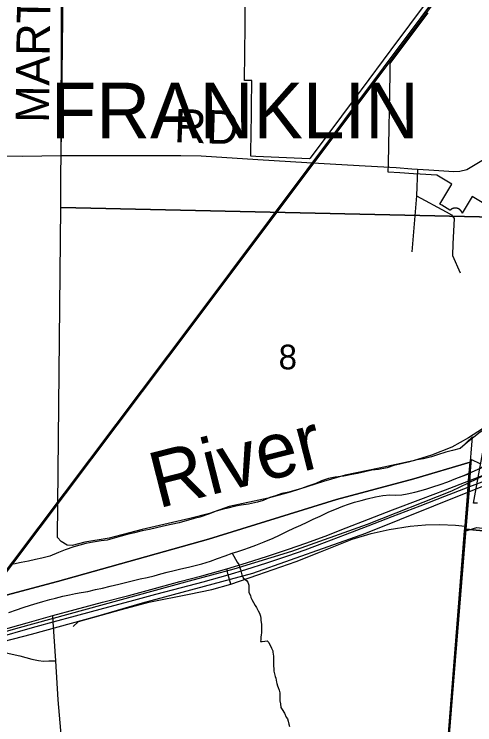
# Model space of a CAD drawing. Extents: x -7.3 to 34, y 0 to 22.
# Drawn here: x 3.68 to 4.464, y 16.795 to 18.004 of the extents above; entities that cross this region are included whole.
import ezdxf

# ---------------------------------------------------------------- set-up
doc = ezdxf.new("R2010")
doc.units = 0
for name, color, linetype in [('GM_X_City_Street', 7, 'Continuous'), ('GM_X_Corporation', 7, 'Continuous'), ('GM_X_Corporation_Text', 7, 'Continuous'), ('GM_X_County_Road', 7, 'Continuous'), ('GM_X_Major_River', 7, 'Continuous'), ('GM_X_Major_River_Text', 7, 'Continuous'), ('GM_X_Minor_River', 7, 'Continuous'), ('GM_X_Rail_Line', 7, 'Continuous'), ('GM_X_Section_Text', 7, 'Continuous'), ('GM_X_State_Route', 7, 'Continuous'), ('GM_X_Township_Road', 7, 'Continuous'), ('GM_X_Township_Road_Text', 7, 'Continuous')]:
    doc.layers.add(name, color=color, linetype=linetype)

msp = doc.modelspace()

# ---------------------------------------------------------------- linework, layer by layer
at = {"layer": 'GM_X_City_Street'}
for points in [[(3.7809, 16.9626), (3.7898, 16.9711), (3.8627, 16.9913), (3.9095, 17.0039), (3.9783, 17.0178), (4.0169, 17.0252), (4.0491, 17.0345), (4.0952, 17.0502), (4.1605, 17.073), (4.2016, 17.0896), (4.2556, 17.111), (4.288, 17.121), (4.3185, 17.1278), (4.3543, 17.1334), (4.3806, 17.1353), (4.4047, 17.1359), (4.4315, 17.1351), (4.448, 17.1334)], [(4.0491, 17.0345), (4.0448, 17.0506), (4.0424, 17.0605)], [(3.3806, 16.7168), (3.3818, 16.7247), (3.3844, 16.7311), (3.3881, 16.7366), (3.4032, 16.75), (3.4602, 16.7972), (3.5101, 16.8371), (3.5518, 16.8703), (3.5837, 16.8955), (3.5961, 16.9039), (3.6068, 16.9095), (3.6197, 16.9146), (3.6318, 16.9174), (3.643, 16.9187), (3.6546, 16.9189), (3.6665, 16.9179), (3.69, 16.9124), (3.7103, 16.9072), (3.7215, 16.9044), (3.7303, 16.9036), (3.7395, 16.9039), (3.7514, 16.904)]]:
    msp.add_lwpolyline(points, dxfattribs=at)
at = {"layer": 'GM_X_Corporation'}
for points in [[(3.7636, 18.6887), (4.7747, 18.6827), (4.7683, 17.8564), (4.7527, 17.8336), (4.7133, 17.8325), (4.6796, 17.8298), (4.6564, 17.8265), (4.6115, 17.8156), (4.5897, 17.8074), (4.571, 17.7971), (4.5456, 17.7791), (4.5329, 17.7676), (4.5122, 17.7392), (4.5024, 17.7194), (4.4999, 17.7088), (4.5002, 17.6706), (4.4977, 17.6589), (3.7599, 17.6756)], [(5.4793, 17.0267), (5.3843, 16.0117), (4.3675, 16.1154), (4.4498, 17.1284)]]:
    msp.add_lwpolyline(points, close=True, dxfattribs=at)
for points in [[(4.3851, 18.0296), (4.3212, 17.9438), (4.2707, 17.8759), (4.2639, 17.8667), (4.1839, 17.7592), (4.183, 17.758), (4.0915, 17.7623), (4.0833, 17.7627), (4.0838, 17.8082), (4.084, 17.8272), (4.0842, 17.8461), (4.0847, 17.8917), (4.0725, 17.8917), (4.0735, 17.9847), (4.0736, 18.0024), (4.074, 18.0402)], [(4.5009, 17.6696), (4.4601, 17.6942), (4.4431, 17.666), (4.443, 17.666), (4.443, 17.6661), (4.443, 17.6662), (4.4429, 17.6663), (4.4429, 17.6664), (4.4429, 17.6665), (4.4428, 17.6666), (4.4428, 17.6667), (4.4428, 17.6668), (4.4427, 17.6668), (4.4427, 17.6669), (4.4427, 17.667), (4.4426, 17.6671), (4.4426, 17.6672), (4.4425, 17.6673), (4.4425, 17.6674), (4.4425, 17.6674), (4.4424, 17.6675), (4.4424, 17.6676), (4.4423, 17.6677), (4.4423, 17.6678), (4.4423, 17.6679), (4.4422, 17.668), (4.4422, 17.668), (4.4421, 17.6681), (4.4421, 17.6682), (4.442, 17.6683), (4.442, 17.6684), (4.4419, 17.6685), (4.4419, 17.6685), (4.4418, 17.6686), (4.4418, 17.6687), (4.4417, 17.6688), (4.4417, 17.6689), (4.4416, 17.6689), (4.4416, 17.669), (4.4415, 17.6691), (4.4415, 17.6692), (4.4414, 17.6692), (4.4414, 17.6693), (4.4413, 17.6694), (4.4413, 17.6695), (4.4412, 17.6696), (4.4411, 17.6696), (4.4411, 17.6697), (4.441, 17.6698), (4.441, 17.6699), (4.4409, 17.6699), (4.4408, 17.67), (4.4408, 17.6701), (4.4407, 17.6701), (4.4407, 17.6702), (4.4406, 17.6703), (4.4405, 17.6704), (4.4405, 17.6704), (4.4404, 17.6705), (4.4403, 17.6706), (4.4403, 17.6706), (4.4402, 17.6707), (4.4402, 17.6708), (4.4401, 17.6708), (4.44, 17.6709), (4.4399, 17.671), (4.4399, 17.671), (4.4398, 17.6711), (4.4397, 17.6712), (4.4397, 17.6712), (4.4396, 17.6713), (4.4395, 17.6714), (4.4395, 17.6714), (4.4394, 17.6715), (4.4393, 17.6715), (4.4392, 17.6716), (4.4392, 17.6717), (4.4391, 17.6717), (4.439, 17.6718), (4.439, 17.6718), (4.4389, 17.6719), (4.4388, 17.672), (4.4387, 17.672), (4.4387, 17.6721), (4.4386, 17.6721), (4.4385, 17.6722), (4.4384, 17.6722), (4.4383, 17.6723), (4.4383, 17.6724), (4.4382, 17.6724), (4.4381, 17.6725), (4.438, 17.6725), (4.4379, 17.6726), (4.4379, 17.6726), (4.4378, 17.6727), (4.4377, 17.6727), (4.4376, 17.6728), (4.4375, 17.6728), (4.4375, 17.6729), (4.4374, 17.6729), (4.4373, 17.6729), (4.4372, 17.673), (4.4371, 17.673), (4.437, 17.6731), (4.437, 17.6731), (4.4369, 17.6732), (4.4368, 17.6732), (4.4367, 17.6733), (4.4366, 17.6733), (4.4365, 17.6733), (4.4365, 17.6734), (4.4364, 17.6734), (4.4363, 17.6734), (4.4362, 17.6735), (4.4361, 17.6735), (4.436, 17.6736), (4.4359, 17.6736), (4.4358, 17.6736), (4.4358, 17.6737), (4.4357, 17.6737), (4.4356, 17.6737), (4.4355, 17.6738), (4.4354, 17.6738), (4.4353, 17.6738), (4.4352, 17.6739), (4.4351, 17.6739), (4.435, 17.6739), (4.4349, 17.6739), (4.4349, 17.674), (4.4348, 17.674), (4.4347, 17.674), (4.4346, 17.674), (4.4345, 17.6741), (4.4344, 17.6741), (4.4343, 17.6741), (4.4342, 17.6741), (4.4341, 17.6742), (4.434, 17.6742), (4.4339, 17.6742), (4.4338, 17.6742), (4.4338, 17.6742), (4.4337, 17.6743), (4.4336, 17.6743), (4.4335, 17.6743), (4.4334, 17.6743), (4.4333, 17.6743), (4.4332, 17.6743), (4.4331, 17.6744), (4.433, 17.6744), (4.4329, 17.6744), (4.4328, 17.6744), (4.4327, 17.6744), (4.4326, 17.6744), (4.4325, 17.6744), (4.4324, 17.6744), (4.4323, 17.6744), (4.4323, 17.6744), (4.4322, 17.6745), (4.4321, 17.6745), (4.432, 17.6745), (4.4319, 17.6745), (4.4318, 17.6745), (4.4317, 17.6745), (4.4316, 17.6745), (4.4315, 17.6745), (4.4314, 17.6745), (4.4313, 17.6745), (4.4312, 17.6745), (4.4311, 17.6745), (4.431, 17.6745), (4.4309, 17.6745), (4.4308, 17.6745), (4.4307, 17.6745), (4.4306, 17.6745), (4.4306, 17.6745), (4.4305, 17.6744), (4.4304, 17.6744), (4.4303, 17.6744), (4.4302, 17.6744), (4.4301, 17.6744), (4.43, 17.6744), (4.4299, 17.6744), (4.4298, 17.6744), (4.4297, 17.6744), (4.4296, 17.6744), (4.4295, 17.6743), (4.4294, 17.6743), (4.4293, 17.6743), (4.4292, 17.6743), (4.4291, 17.6743), (4.4291, 17.6743), (4.429, 17.6742), (4.4289, 17.6742), (4.4288, 17.6742), (4.4287, 17.6742), (4.4286, 17.6742), (4.4285, 17.6741), (4.4284, 17.6741), (4.4283, 17.6741), (4.4282, 17.6741), (4.4281, 17.6741), (4.428, 17.674), (4.4279, 17.674), (4.4279, 17.674), (4.4278, 17.6739), (4.4277, 17.6739), (4.4276, 17.6739), (4.4275, 17.6739), (4.4274, 17.6738), (4.4273, 17.6738), (4.4272, 17.6738), (4.4271, 17.6737), (4.427, 17.6737), (4.427, 17.6737), (4.4269, 17.6736), (4.4268, 17.6736), (4.4267, 17.6736), (4.4266, 17.6735), (4.4265, 17.6735), (4.4264, 17.6735), (4.4263, 17.6734), (4.4263, 17.6734), (4.4262, 17.6733), (4.4261, 17.6733), (4.426, 17.6733), (4.4259, 17.6732), (4.4258, 17.6732), (4.4257, 17.6731), (4.4257, 17.6731), (4.4256, 17.673), (4.4255, 17.673), (4.4254, 17.673), (4.4253, 17.6729), (4.4252, 17.6729), (4.4252, 17.6728), (4.4251, 17.6728), (4.425, 17.6727), (4.4249, 17.6727), (4.4248, 17.6726), (4.4248, 17.6726), (4.4247, 17.6725), (4.4246, 17.6725), (4.4245, 17.6724), (4.4244, 17.6724), (4.4244, 17.6723), (4.4243, 17.6723), (4.4242, 17.6722), (4.4241, 17.6721), (4.4241, 17.6721), (4.424, 17.672), (4.4239, 17.672), (4.4238, 17.6719), (4.4238, 17.6719), (4.4237, 17.6718), (4.4236, 17.6717), (4.4235, 17.6717), (4.4235, 17.6716), (4.4234, 17.6716), (4.4233, 17.6715), (4.4232, 17.6714), (4.4232, 17.6714), (4.4231, 17.6713), (4.423, 17.6712), (4.423, 17.6712), (4.4229, 17.6711), (4.4228, 17.6711), (4.4228, 17.671), (4.4227, 17.6709), (4.4226, 17.6709), (4.4225, 17.6708), (4.4219, 17.6711), (4.4081, 17.6794), (4.4049, 17.6814), (4.4252, 17.7152), (4.3998, 17.7304), (4.3715, 17.7321), (4.3601, 17.7328), (4.3365, 17.7342), (4.3167, 17.7354), (4.3169, 17.7392), (4.3169, 17.7401), (4.3172, 17.7448), (4.3173, 17.7496), (4.3173, 17.7505), (4.3203, 17.9022), (4.3205, 17.9088), (4.3205, 17.9202), (4.385, 18.0067)], [(4.4776, 17.2987), (4.4538, 17.2833), (4.4251, 17.2679), (4.3908, 17.2539), (4.3595, 17.2446), (4.3017, 17.2322), (4.2435, 17.2201), (4.2069, 17.2094), (4.1501, 17.1909), (4.1124, 17.1807), (4.0462, 17.1665), (4.0127, 17.1546), (3.9792, 17.1462), (3.8981, 17.1278), (3.8421, 17.1126), (3.8007, 17.1059), (3.779, 17.1002), (3.7703, 17.1008), (3.7602, 17.1071), (3.7539, 17.114), (3.7599, 17.6756), (4.4977, 17.6589)], [(4.4691, 17.1722), (4.4624, 17.1722), (4.4856, 17.3002)], [(4.2701, 15.1232), (4.3152, 15.5847), (4.3609, 16.0535), (4.3664, 16.1106), (4.407, 16.6214), (4.447, 17.1255), (4.4477, 17.1339), (4.4511, 17.177), (4.4529, 17.1999), (4.4538, 17.2111), (4.4563, 17.2424), (4.3607, 17.2139), (4.2287, 17.1787), (4.0109, 17.1109), (3.7543, 17.039), (3.5614, 16.9883)], [(3.5614, 16.9883), (3.7543, 17.039), (4.0109, 17.1109), (4.2287, 17.1787), (4.3607, 17.2139), (4.4563, 17.2424), (4.4538, 17.2111), (4.4529, 17.1999), (4.4511, 17.177), (4.4477, 17.1339), (4.447, 17.1255), (4.407, 16.6214), (4.3664, 16.1106), (4.3609, 16.0535), (4.3152, 15.5847), (4.2701, 15.1232)], [(4.407, 16.6214), (4.4511, 17.177), (4.4529, 17.1999), (4.4538, 17.2111), (4.4563, 17.2424), (4.3607, 17.2139), (4.2287, 17.1787), (4.0109, 17.1109), (3.7543, 17.039), (3.5614, 16.9883)], [(4.2701, 15.1232), (4.3152, 15.5847), (4.3609, 16.0535), (4.3664, 16.1106), (4.407, 16.6214), (4.447, 17.1255), (4.4477, 17.1339), (4.4511, 17.177), (4.4529, 17.1999), (4.4538, 17.2111), (4.4563, 17.2424), (4.3607, 17.2139), (4.2287, 17.1787), (4.0109, 17.1109), (3.7543, 17.039), (3.5614, 16.9883)], [(3.5614, 16.9883), (3.7543, 17.039), (4.0109, 17.1109), (4.2287, 17.1787), (4.3607, 17.2139), (4.4563, 17.2424), (4.4538, 17.2111), (4.4529, 17.1999), (4.4511, 17.177), (4.4477, 17.1339), (4.447, 17.1255), (4.407, 16.6214), (4.3664, 16.1106), (4.3609, 16.0535), (4.3152, 15.5847), (4.2701, 15.1232)], [(5.4793, 17.0267), (4.4498, 17.1284), (4.4546, 17.1886), (4.4562, 17.2135), (4.4573, 17.2275), (4.4587, 17.2469), (4.473, 17.2397)]]:
    msp.add_lwpolyline(points, dxfattribs=at)
at = {"layer": 'GM_X_County_Road'}
for points in [[(4.4473, 17.125), (4.4679, 17.1307), (4.5038, 17.1266), (4.6042, 17.1168), (4.6327, 17.1141), (4.6814, 17.1094), (4.6984, 17.1074), (4.7151, 17.1041), (4.7256, 17.1011), (4.7379, 17.0972), (4.7492, 17.0925), (4.7931, 17.0724), (4.8101, 17.0642), (4.8387, 17.0512), (4.8914, 17.0263), (4.9186, 17.0144), (4.9374, 17.0077), (4.9702, 17.0007), (5.0847, 16.9897), (5.1457, 16.9833), (5.2062, 16.9774), (5.2605, 16.972), (5.3226, 16.9659), (5.3477, 16.965)], [(3.7653, 16.7206), (3.7554, 16.8379), (3.7514, 16.904), (3.7468, 16.9704), (3.746, 16.981)]]:
    msp.add_lwpolyline(points, dxfattribs=at)
at = {"layer": 'GM_X_Major_River'}
msp.add_line((4.4556, 17.2227), (4.4605, 17.2854), dxfattribs=at)
for points in [[(4.5105, 17.3373), (4.5056, 17.3237), (4.4961, 17.3103), (4.4845, 17.2999), (4.4733, 17.2934), (4.4625, 17.2845), (4.4517, 17.276)], [(4.4605, 17.2854), (4.4396, 17.2653), (4.4266, 17.2621), (4.4152, 17.2589), (4.4006, 17.2546), (4.3907, 17.2511), (4.3773, 17.2479), (4.3655, 17.2459), (4.351, 17.242), (4.3392, 17.2392), (4.3266, 17.2364), (4.3152, 17.2325), (4.3003, 17.2297), (4.2893, 17.2284), (4.2748, 17.2249), (4.2645, 17.2229), (4.255, 17.2212), (4.2412, 17.2184), (4.2264, 17.2164), (4.2153, 17.2144), (4.2035, 17.2104), (4.1939, 17.2057), (4.182, 17.2018), (4.1679, 17.1967), (4.1576, 17.1939), (4.1477, 17.1911), (4.1359, 17.189), (4.1251, 17.1851), (4.1156, 17.1822), (4.1041, 17.1771), (4.0942, 17.1743), (4.0789, 17.1708), (4.0667, 17.1688), (4.0568, 17.1675), (4.0439, 17.1639), (4.0343, 17.1615), (4.024, 17.1586), (4.0125, 17.1543), (3.9965, 17.1486), (3.9869, 17.1461), (3.961, 17.139), (3.9476, 17.1363), (3.9347, 17.1335), (3.9228, 17.1303), (3.9106, 17.1275), (3.8984, 17.1251), (3.8851, 17.122), (3.8725, 17.1188), (3.8626, 17.116), (3.8385, 17.1096), (3.8286, 17.1083), (3.8145, 17.106), (3.802, 17.1039), (3.792, 17.1011), (3.7817, 17.0979), (3.7672, 17.0929), (3.7557, 17.0882), (3.7408, 17.082), (3.7274, 17.0789), (3.7164, 17.0768), (3.7049, 17.0736), (3.6924, 17.0716), (3.679, 17.0685)], [(4.4458, 17.2192), (4.474, 17.2322), (4.4856, 17.2406), (4.4998, 17.2479), (4.511, 17.2533), (4.5206, 17.2584), (4.5314, 17.2653), (4.5438, 17.2764), (4.5463, 17.2778)], [(4.4517, 17.276), (4.4396, 17.2653), (4.4266, 17.2621), (4.4152, 17.2589), (4.4006, 17.2546), (4.3907, 17.2511), (4.3773, 17.2479), (4.3655, 17.2459), (4.351, 17.242), (4.3392, 17.2392), (4.3266, 17.2364), (4.3152, 17.2325), (4.3003, 17.2297), (4.2893, 17.2284), (4.2748, 17.2249), (4.2645, 17.2229), (4.255, 17.2212), (4.2412, 17.2184), (4.2264, 17.2164), (4.2153, 17.2144), (4.2035, 17.2104), (4.1939, 17.2057), (4.182, 17.2018), (4.1679, 17.1967), (4.1576, 17.1939), (4.1477, 17.1911), (4.1359, 17.189), (4.1251, 17.1851), (4.1156, 17.1822), (4.1041, 17.1771), (4.0942, 17.1743), (4.0789, 17.1708), (4.0667, 17.1688), (4.0568, 17.1675), (4.0439, 17.1639), (4.0343, 17.1615), (4.024, 17.1586), (4.0125, 17.1543), (3.9965, 17.1486), (3.9869, 17.1461), (3.961, 17.139), (3.9476, 17.1363), (3.9347, 17.1335), (3.9228, 17.1303), (3.9106, 17.1275), (3.8984, 17.1251), (3.8851, 17.122), (3.8725, 17.1188), (3.8626, 17.116), (3.8385, 17.1096), (3.8286, 17.1083), (3.8145, 17.106), (3.802, 17.1039), (3.792, 17.1011), (3.7817, 17.0979), (3.7672, 17.0929), (3.7557, 17.0882), (3.7408, 17.082), (3.7274, 17.0789), (3.7164, 17.0768), (3.7049, 17.0736), (3.6924, 17.0716), (3.679, 17.0685)], [(4, 17.0691), (4.0142, 17.0738), (4.0264, 17.0781), (4.0394, 17.0827), (4.0513, 17.0871), (4.0612, 17.0899), (4.0712, 17.0935), (4.0811, 17.0967), (4.0914, 17.1011), (4.1056, 17.1068), (4.1209, 17.113), (4.132, 17.1181), (4.1458, 17.1246), (4.1566, 17.1301), (4.1681, 17.1352), (4.1788, 17.1399), (4.1895, 17.145), (4.201, 17.1501), (4.216, 17.1578), (4.2259, 17.1617), (4.2397, 17.1672), (4.2493, 17.1704), (4.2596, 17.1743), (4.2707, 17.1768), (4.2814, 17.1796), (4.2951, 17.1831), (4.3081, 17.1855), (4.3195, 17.1864), (4.3297, 17.1862), (4.34, 17.1868), (4.3495, 17.1881), (4.3624, 17.1909), (4.3731, 17.1937), (4.3827, 17.1965), (4.393, 17.2001), (4.4056, 17.204), (4.4186, 17.2087), (4.432, 17.2141), (4.4556, 17.2227)], [(4, 17.0691), (4.0142, 17.0738), (4.0264, 17.0781), (4.0394, 17.0827), (4.0513, 17.0871), (4.0612, 17.0899), (4.0712, 17.0935), (4.0811, 17.0967), (4.0914, 17.1011), (4.1056, 17.1068), (4.1209, 17.113), (4.132, 17.1181), (4.1458, 17.1246), (4.1566, 17.1301), (4.1681, 17.1352), (4.1788, 17.1399), (4.1895, 17.145), (4.201, 17.1501), (4.216, 17.1578), (4.2259, 17.1617), (4.2397, 17.1672), (4.2493, 17.1704), (4.2596, 17.1743), (4.2707, 17.1768), (4.2814, 17.1796), (4.2951, 17.1831), (4.3081, 17.1855), (4.3195, 17.1864), (4.3297, 17.1862), (4.34, 17.1868), (4.3495, 17.1881), (4.3624, 17.1909), (4.3731, 17.1937), (4.3827, 17.1965), (4.393, 17.2001), (4.4056, 17.204), (4.4186, 17.2087), (4.432, 17.2141), (4.4458, 17.2192)], [(3.6711, 16.9862), (3.6841, 16.9909), (3.6956, 16.9948), (3.7078, 16.9987), (3.7193, 17.0023), (3.7288, 17.0048), (3.7411, 17.0083), (3.7506, 17.0108), (3.7632, 17.0139), (3.7742, 17.0164), (3.7845, 17.0188), (3.7944, 17.0205), (3.8055, 17.0222), (3.8188, 17.0253), (3.8307, 17.0278), (3.8436, 17.0309), (3.8585, 17.0348), (3.8696, 17.0372), (3.8814, 17.04), (3.8947, 17.0435), (3.9066, 17.046), (3.9184, 17.0488), (3.9302, 17.0523), (3.9405, 17.0548), (3.9524, 17.0579), (3.9642, 17.0604), (3.9768, 17.0635), (3.9905, 17.0667), (4, 17.0691)]]:
    msp.add_lwpolyline(points, dxfattribs=at)
at = {"layer": 'GM_X_Minor_River'}
msp.add_lwpolyline([(4.0513, 17.0871), (4.0599, 17.072), (4.0625, 17.0682), (4.0643, 17.0625), (4.0655, 17.0594), (4.0677, 17.0507), (4.0699, 17.0454), (4.0733, 17.0427), (4.0759, 17.0407), (4.0782, 17.0381), (4.0796, 17.0327), (4.08, 17.0293), (4.0799, 17.0206), (4.0825, 17.0153), (4.0829, 17.0119), (4.0851, 17.0084), (4.0874, 17.0035), (4.0903, 16.9981), (4.0926, 16.9951), (4.0956, 16.989), (4.0978, 16.9852), (4.0993, 16.9802), (4.1004, 16.976), (4.1004, 16.9734), (4.1011, 16.9662), (4.1014, 16.9631), (4.1014, 16.9548), (4.101, 16.9514), (4.1006, 16.9487), (4.1002, 16.9438), (4.1001, 16.9404), (4.0997, 16.937), (4.1024, 16.9369), (4.1069, 16.9377), (4.1111, 16.9384), (4.1137, 16.9353), (4.1182, 16.9258), (4.1204, 16.9212), (4.1208, 16.9186), (4.1215, 16.9121), (4.1218, 16.9091), (4.1218, 16.9), (4.1217, 16.8965), (4.1221, 16.8893), (4.1224, 16.8863), (4.1243, 16.8776), (4.1254, 16.8745), (4.1268, 16.868), (4.1276, 16.8654), (4.1283, 16.8616), (4.1294, 16.8589), (4.1313, 16.854), (4.1324, 16.8494), (4.1327, 16.8395), (4.1326, 16.8358), (4.1334, 16.8312), (4.1341, 16.8247), (4.1363, 16.8213), (4.1404, 16.8148), (4.1434, 16.808), (4.1453, 16.8053), (4.1464, 16.8015), (4.1479, 16.7962), (4.149, 16.7924)], dxfattribs=at)
at = {"layer": 'GM_X_Rail_Line'}
for points in [[(3.6345, 17.0151), (3.985, 17.4802), (4.3732, 17.9988), (4.5251, 18.2021), (4.7981, 18.5667), (5.0774, 18.9371), (5.1565, 19.0428), (5.1846, 19.0805), (5.2002, 19.101), (5.5499, 19.5711), (5.7863, 19.8846), (5.8776, 20.0139)], [(3.636, 17.0139), (3.9865, 17.479), (4.3757, 17.998), (4.5264, 18.1998), (4.796, 18.5597), (5.0789, 18.9359), (5.158, 19.0417), (5.1862, 19.0793), (5.2017, 19.0998), (5.5529, 19.5699), (5.7879, 19.8835), (5.8792, 20.0128)], [(4.4536, 17.2072), (4.5488, 17.2531), (4.6554, 17.3139), (4.7069, 17.3429), (4.8162, 17.3771), (4.9282, 17.3881), (5.0389, 17.3758), (5.2083, 17.3512), (5.2766, 17.3512), (5.3527, 17.3687), (5.4423, 17.4086), (5.5801, 17.4994), (5.8268, 17.7546), (5.868, 17.8207)], [(4.4523, 17.1912), (4.4854, 17.2043), (4.6055, 17.2573), (4.6767, 17.2837), (4.7372, 17.3052), (4.7863, 17.3127), (4.8241, 17.3164), (4.8532, 17.3134), (4.8961, 17.2953), (4.9578, 17.2652), (5.0316, 17.2283), (5.1323, 17.1741), (5.2036, 17.1381), (5.2562, 17.1257), (5.3054, 17.1203), (5.3586, 17.1306), (5.4005, 17.1508), (5.4534, 17.1828), (5.4769, 17.203), (5.5142, 17.2426), (5.563, 17.3027), (5.7128, 17.4728), (5.9147, 17.7043), (5.9568, 17.7678)], [(3.5684, 16.9242), (3.6203, 16.9407), (3.683, 16.9592), (3.9788, 17.0405), (4.0548, 17.0607), (4.1528, 17.0906), (4.2816, 17.1367), (4.4251, 17.1935), (4.4536, 17.2072)], [(3.415, 16.7747), (3.5714, 16.898), (3.6117, 16.9195), (3.6457, 16.9333), (3.7099, 16.9497), (3.823, 16.9805), (3.8987, 17.0026), (4.0866, 17.0531), (4.2789, 17.1213), (4.4523, 17.1912)]]:
    msp.add_lwpolyline(points, dxfattribs=at)
at = {"layer": 'GM_X_State_Route'}
msp.add_line((3.7179, 16.9623), (3.7468, 16.9704), dxfattribs=at)
for points in [[(4.4532, 17.1994), (4.5185, 17.2244)], [(4.4541, 17.2106), (4.4776, 17.2197)], [(3.6553, 16.9555), (3.7025, 16.969), (3.746, 16.981), (3.7841, 16.9913), (3.8307, 17.0037), (3.8753, 17.0155), (3.919, 17.0273), (3.9625, 17.0389), (3.9996, 17.0487), (4.0282, 17.0565), (4.0424, 17.0605), (4.0756, 17.0707), (4.1113, 17.082), (4.1472, 17.0942), (4.1766, 17.1044), (4.2096, 17.1165), (4.2452, 17.1303), (4.2835, 17.1452), (4.3245, 17.1609), (4.3724, 17.1792), (4.4146, 17.1953), (4.4541, 17.2106)], [(3.7468, 16.9704), (3.7849, 16.9806), (3.8331, 16.9938), (3.8777, 17.0055), (3.9214, 17.0174), (3.9649, 17.029), (4.0019, 17.0387), (4.0306, 17.0466), (4.0448, 17.0506), (4.0747, 17.0596), (4.1104, 17.0709), (4.1463, 17.083), (4.1757, 17.0932), (4.2087, 17.1054), (4.2443, 17.1192), (4.2826, 17.134), (4.3235, 17.1498), (4.3715, 17.168), (4.4136, 17.1842), (4.4532, 17.1994)], [(3.6041, 16.929), (3.6562, 16.9447), (3.7034, 16.9583), (3.7179, 16.9623)]]:
    msp.add_lwpolyline(points, dxfattribs=at)
at = {"layer": 'GM_X_Township_Road'}
for points in [[(3.7709, 18.6667), (3.7719, 18.6229), (3.7713, 18.5881), (3.7683, 18.4365), (3.7659, 18.2752), (3.7598, 17.7637)], [(4.3572, 17.7415), (4.367, 17.7408), (4.3862, 17.7395), (4.4284, 17.7368), (4.4387, 17.7373), (4.4507, 17.7402), (4.4992, 17.7688), (4.5208, 17.7861), (4.5405, 17.7994), (4.5701, 17.8147), (4.5968, 17.8239), (4.6515, 17.8394), (4.6781, 17.8438), (4.7325, 17.8467), (4.779, 17.8491), (4.8577, 17.8517), (4.9413, 17.8533), (4.9865, 17.8544), (5.05, 17.8549), (5.084, 17.8554), (5.1218, 17.8547), (5.1373, 17.8538), (5.1703, 17.8489), (5.1977, 17.8456)], [(3.6117, 17.7634), (3.6952, 17.763), (3.7598, 17.7637), (3.9641, 17.7641), (3.9986, 17.7636), (4.0951, 17.7571), (4.1787, 17.752), (4.2677, 17.7468)], [(4.2677, 17.7468), (4.2777, 17.7463), (4.3307, 17.7434), (4.3572, 17.7415)], [(4.367, 17.7408), (4.3652, 17.6954), (4.3571, 17.6001)], [(4.3652, 17.6954), (4.4155, 17.6681), (4.4246, 17.6627), (4.4293, 17.6568), (4.4271, 17.6138), (4.4262, 17.5937), (4.4397, 17.5641)]]:
    msp.add_lwpolyline(points, dxfattribs=at)

# ---------------------------------------------------------------- texts
at = {"layer": 'GM_X_Corporation_Text'}
msp.add_text('FRANKLIN', height=0.0947, rotation=0, dxfattribs=at).set_placement((3.7428, 17.793))
at = {"layer": 'GM_X_Major_River_Text'}
msp.add_text('River', height=0.0947, rotation=14.2787, dxfattribs=at).set_placement((3.9253, 17.1632))
at = {"layer": 'GM_X_Section_Text'}
msp.add_text('8', height=0.0419, rotation=0, dxfattribs=at).set_placement((4.1305, 17.4001))
at = {"layer": 'GM_X_Township_Road_Text'}
for s, height, rotation, p in [('MARTZPAULLIN RD', 0.056818, 89.2718, (3.7393, 17.8194)), ('RD', 0.05682, 358.0206, (3.9519, 17.7866))]:
    msp.add_text(s, height=height, rotation=rotation, dxfattribs=at).set_placement(p)

doc.saveas('drawing.dxf')
